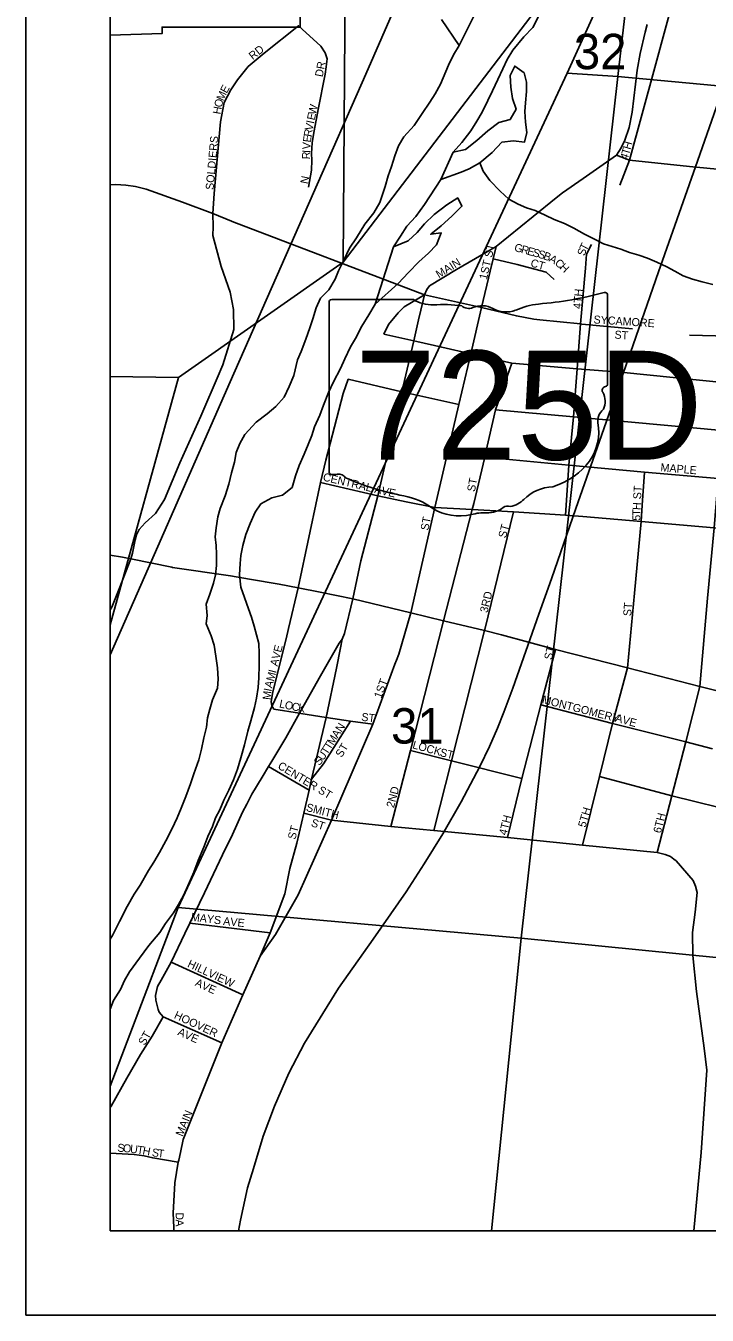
# Model space of a CAD drawing. Extents: x -209 to 4852, y 0 to 905.
# Drawn here: x 433.77 to 449.89, y 200.56 to 231.07 of the extents above; entities that cross this region are included whole.
import ezdxf

# ---------------------------------------------------------------- set-up
doc = ezdxf.new("R2010")
doc.units = 0
for name, color, linetype in [('Default', 7, 'Continuous'), ('GM_X_Airport_Location_Class_2', 7, 'Continuous'), ('GM_X_Airport_Location_Class_3', 7, 'Continuous'), ('GM_X_County_Road', 7, 'Continuous'), ('GM_X_County_Subdivision_Text', 7, 'Continuous'), ('GM_X_Major_Lake', 7, 'Continuous'), ('GM_X_Minor_Lake_Text', 7, 'Continuous'), ('GM_X_Minor_River', 7, 'Continuous'), ('GM_X_Township_Road_Text', 7, 'Continuous'), ('GM_X_Township_ROW', 7, 'Continuous'), ('GM_X_Township_Subdivision', 7, 'Continuous'), ('GM_X_US_Location', 7, 'Continuous'), ('GM_X_US_Route', 7, 'Continuous'), ('SH_Data', 7, 'Continuous')]:
    doc.layers.add(name, color=color, linetype=linetype)

msp = doc.modelspace()

# ---------------------------------------------------------------- linework, layer by layer
at = {"layer": 'Default'}
msp.add_lwpolyline([(571.768, 202.559), (571.768, 338.559), (435.768, 338.559), (435.768, 202.559)], close=True, dxfattribs=at)
at = {"layer": 'GM_X_Airport_Location_Class_2'}
msp.add_line((435.768, 218.548), (436.056, 218.496), dxfattribs=at)
for points in [[(447.824, 227.304), (448.05, 227.889), (448.649, 230.086), (449.139, 231.889), (449.208, 232.129), (449.305, 232.391), (449.727, 233.024), (450.576, 233.968), (451.456, 234.961), (451.46, 234.967)], [(438.192, 226.628), (438.229, 227.105), (438.372, 228.802), (438.465, 229.255), (438.616, 229.553), (438.775, 229.793), (439.031, 230.108), (439.405, 230.422), (440.22, 231.069), (440.225, 231.074)], [(440.671, 229.006), (440.688, 229.093), (440.855, 229.925), (440.879, 230.103), (440.902, 230.293), (440.853, 230.428), (440.749, 230.593), (440.22, 231.069)], [(444.897, 225.849), (445.776, 226.561), (446.318, 226.999), (446.47, 227.118), (446.956, 227.459), (447.745, 228.007), (447.854, 228.18), (447.943, 228.364), (448.048, 228.666), (448.116, 229.029), (448.236, 230.021), (448.304, 230.415), (448.421, 230.919), (448.47, 231.103)], [(440.455, 227.255), (440.528, 227.659), (440.534, 227.892), (440.528, 228.051), (440.547, 228.302), (440.583, 228.547), (440.671, 229.006)], [(447.745, 228.007), (448.05, 227.889), (449.476, 227.739), (450.944, 227.603), (451.685, 227.537), (453.116, 227.409), (454.844, 227.242), (457.364, 227.009), (457.38, 227.007)], [(438.387, 222.938), (438.433, 223.046), (438.687, 223.883), (438.683, 224.359), (438.607, 224.771), (438.389, 225.375), (438.196, 226.106), (438.204, 226.316), (438.192, 226.628)], [(444.897, 225.849), (444.41, 225.568), (443.957, 225.308), (443.319, 224.915), (443.258, 224.834), (443.203, 224.705)], [(444.547, 224.405), (444.753, 225.266), (444.825, 225.557), (444.897, 225.849)], [(446.542, 219.491), (446.619, 220.677), (446.725, 221.815), (446.815, 222.957), (446.895, 224.017), (447.012, 225.337), (447.032, 225.668), (447.151, 225.898)], [(444.825, 225.557), (445.398, 225.426), (446.081, 225.244), (446.27, 225.069)], [(442.237, 223.772), (442.352, 224.003), (442.577, 224.276), (442.722, 224.421), (443.203, 224.705)], [(444.547, 224.405), (445.376, 224.208), (445.788, 224.132), (445.93, 224.114), (446.895, 224.017), (446.921, 224.014)], [(446.921, 224.014), (448.121, 223.903)], [(442.237, 223.772), (442.951, 223.617), (443.017, 223.602)], [(449.474, 223.754), (450.396, 223.728), (454.522, 223.36)], [(443.017, 223.602), (443.61, 223.465), (444.296, 223.312), (445.265, 223.086), (446.815, 222.957), (447.922, 222.868), (450.333, 222.626), (453.136, 222.372), (454.427, 222.259), (454.496, 222.252)], [(444.647, 220.95), (444.88, 221.986), (445.265, 223.086)], [(436.252, 218.461), (436.291, 218.589), (436.356, 218.905), (436.391, 219.024), (436.454, 219.15), (436.59, 219.307), (436.835, 219.53), (437.048, 219.864), (437.417, 220.729), (437.912, 221.835), (438.345, 222.841), (438.387, 222.938)], [(439.984, 216.807), (440.21, 217.775), (440.388, 218.588), (440.738, 220.268), (440.869, 220.791), (441.281, 222.368), (441.395, 222.708)], [(441.395, 222.708), (442.667, 222.407), (444.018, 222.106)], [(448.711, 211.512), (449.053, 212.852), (449.385, 214.13), (449.716, 215.434), (449.898, 217.53), (450.054, 219.189), (450.15, 220.355), (450.244, 221.498), (450.333, 222.626), (450.334, 222.636)], [(444.88, 221.986), (446.725, 221.815), (450.244, 221.498), (450.311, 221.492)], [(444.367, 219.769), (444.627, 220.863), (444.647, 220.95)], [(444.627, 220.863), (446.619, 220.677), (448.407, 220.51), (450.15, 220.355), (451.227, 220.281), (451.243, 220.279)], [(448.352, 219.729), (448.407, 220.51)], [(440.738, 220.268), (442.098, 219.951)], [(442.098, 219.951), (441.696, 218.411), (441.51, 217.509), (441.31, 216.689), (441.251, 216.553), (441.214, 216.355)], [(442.403, 212.122), (442.868, 213.926), (443.652, 216.992), (444.333, 219.627), (444.367, 219.769)], [(448.325, 219.339), (448.352, 219.729)], [(442.541, 216.06), (442.595, 216.198), (442.881, 217.177), (443.445, 219.669)], [(444.628, 216.785), (445.308, 219.567)], [(446.94, 211.685), (447.346, 213.304), (447.653, 214.563), (448.006, 215.878), (448.168, 217.642), (448.325, 219.339)], [(436.056, 218.496), (436.252, 218.461), (437.221, 218.259)], [(435.768, 217.254), (435.807, 217.317), (435.979, 217.745), (436.252, 218.461)], [(437.221, 218.259), (437.243, 218.254), (438.611, 218.052), (439.059, 217.98), (439.762, 217.855)], [(439.762, 217.855), (440.21, 217.775), (440.734, 217.668)], [(440.734, 217.668), (441.51, 217.509), (442.881, 217.177), (443.652, 216.992), (444.623, 216.765), (445.022, 216.658)], [(439.636, 214.903), (439.588, 214.982), (439.571, 215.082), (439.615, 215.308), (439.928, 216.568), (439.984, 216.807)], [(443.425, 212.026), (443.844, 213.674), (444.623, 216.765), (444.628, 216.785)], [(445.022, 216.658), (446.304, 216.313), (448.006, 215.878), (449.716, 215.434), (450.913, 215.136), (451.041, 215.103)], [(438.996, 212.656), (439.12, 212.888), (439.363, 213.288), (439.513, 213.545), (439.588, 213.673), (439.922, 214.224), (440.242, 214.805), (440.709, 215.632), (441.181, 216.459), (441.251, 216.553)], [(441.214, 216.355), (441.123, 215.873), (440.878, 214.704), (440.528, 213.247), (440.471, 212.981), (440.35, 212.438), (440.18, 211.731), (440.017, 211.127), (439.894, 210.529), (439.549, 209.606), (439.314, 209.055)], [(439.314, 209.055), (439.675, 209.566), (440.213, 210.505), (440.998, 212.275), (441.983, 214.548), (442.503, 215.963), (442.541, 216.06)], [(445.164, 211.862), (445.507, 213.262), (445.951, 214.999), (446.304, 216.313)], [(439.636, 214.903), (440.242, 214.805), (440.275, 214.8)], [(445.951, 214.999), (447.653, 214.563), (449.385, 214.13), (450.018, 213.961)], [(440.275, 214.8), (440.878, 214.704), (441.45, 214.616), (441.983, 214.548)], [(440.528, 213.247), (440.813, 213.607), (441.45, 214.616)], [(442.868, 213.926), (443.844, 213.674), (445.507, 213.262)], [(439.513, 213.545), (440.471, 212.981)], [(447.346, 213.304), (449.053, 212.852), (450.716, 212.44), (451.856, 212.146), (453.251, 211.798), (454.396, 211.513), (455.327, 211.287), (456.256, 211.089), (457.02, 210.92), (457.124, 210.839)], [(435.768, 205.474), (435.785, 205.506), (436.162, 206.168), (436.485, 206.725), (436.759, 207.163), (437.02, 207.62), (436.926, 207.729), (436.901, 207.794), (436.842, 208.015), (436.834, 208.123), (436.887, 208.337), (436.974, 208.491), (437.207, 208.911), (437.529, 209.59), (437.65, 209.838), (438, 210.552), (438.423, 211.457), (438.656, 211.938), (438.894, 212.465), (438.996, 212.656)], [(440.35, 212.438), (440.998, 212.275)], [(449.099, 211.354), (449.025, 211.412), (448.9, 211.464), (448.711, 211.512), (446.94, 211.685), (445.164, 211.862), (443.425, 212.026), (442.403, 212.122), (440.998, 212.275)], [(449.578, 202.559), (449.748, 204.41), (449.885, 206.358), (449.818, 206.875), (449.641, 208.223), (449.548, 209.069), (449.543, 209.615), (449.605, 210.1), (449.65, 210.565), (449.618, 210.71), (449.561, 210.846), (449.153, 211.313), (449.099, 211.354)], [(437.65, 209.838), (439.549, 209.606)], [(437.386, 204.226), (437.426, 204.41), (437.494, 204.715), (438.41, 207.005), (438.901, 208.138), (439.314, 209.055)], [(437.207, 208.911), (438.901, 208.138)], [(437.02, 207.62), (438.41, 207.005)], [(435.768, 204.394), (436.192, 204.372), (436.334, 204.362), (436.567, 204.327), (436.774, 204.283), (437.376, 204.183)], [(437.272, 202.634), (437.257, 202.97), (437.293, 203.69), (437.376, 204.183), (437.386, 204.226)], [(437.278, 202.559), (437.274, 202.597), (437.272, 202.634)]]:
    msp.add_lwpolyline(points, dxfattribs=at)
at = {"layer": 'GM_X_County_Road'}
msp.add_line((444.403, 231.362), (444.022, 230.609), dxfattribs=at)
for points in [[(443.601, 231.218), (444.022, 230.609)], [(448.475, 225.575), (448.271, 225.642), (448.052, 225.709), (447.849, 225.783), (447.645, 225.85), (447.434, 225.909), (447.208, 226.029), (446.991, 226.142), (446.736, 226.286), (446.518, 226.391), (446.269, 226.489), (446.059, 226.593), (445.818, 226.699), (445.615, 226.766), (445.419, 226.847), (445.194, 226.967), (444.993, 227.155), (444.749, 227.413), (444.593, 227.63), (444.513, 227.826)], [(450.026, 224.947), (449.769, 225.015), (449.542, 225.074), (449.324, 225.156), (449.129, 225.268), (448.934, 225.365), (448.701, 225.478), (448.475, 225.575)]]:
    msp.add_lwpolyline(points, dxfattribs=at)
at = {"layer": 'GM_X_County_Subdivision_Text'}
for points in [[(435.768, 227.311), (435.895, 227.315), (436.138, 227.299), (436.362, 227.267), (436.613, 227.207), (437.473, 226.896), (438.192, 226.628), (438.635, 226.45)], [(438.635, 226.45), (438.654, 226.443), (443.203, 224.705), (443.167, 224.574), (443.063, 224.116)], [(444.547, 224.405), (443.203, 224.705)], [(443.445, 219.669), (444.018, 222.106), (444.296, 223.312), (444.547, 224.405)], [(443.063, 224.116), (442.951, 223.617), (442.667, 222.407), (442.098, 219.951), (442.771, 219.81)], [(442.771, 219.81), (443.445, 219.669)], [(443.445, 219.669), (444.333, 219.627), (445.308, 219.567), (446.542, 219.491), (446.951, 219.456)], [(446.951, 219.456), (448.325, 219.339), (450.054, 219.189), (451.271, 219.075), (452.854, 218.924), (454.163, 218.828), (456.655, 218.596), (456.865, 218.578)]]:
    msp.add_lwpolyline(points, dxfattribs=at)
at = {"layer": 'GM_X_Major_Lake'}
for p, q in [((444.403, 231.362), (444.022, 230.609)), ((443.879, 228.082), (443.587, 227.433)), ((442.471, 225.837), (442.032, 224.485))]:
    msp.add_line(p, q, dxfattribs=at)
for points in [[(443.879, 228.082), (444.089, 228.313), (444.3, 228.582), (444.442, 228.815), (444.568, 229.026), (444.703, 229.304), (444.815, 229.53), (444.934, 229.801), (445.054, 230.057), (445.157, 230.275), (445.291, 230.493), (445.556, 230.807), (445.767, 231.031), (445.925, 231.339)], [(444.022, 230.609), (443.888, 230.384), (443.769, 230.143), (443.577, 229.691), (443.451, 229.465), (443.332, 229.263), (443.144, 229), (442.956, 228.715), (442.714, 228.446), (442.588, 228.228), (442.499, 227.995), (442.418, 227.745), (442.345, 227.519), (442.271, 227.27), (442.142, 226.892), (442.007, 226.644), (441.789, 226.375), (441.592, 226.052), (441.427, 225.812), (441.292, 225.526), (441.165, 225.27), (441.085, 225.074), (440.942, 224.826), (440.74, 224.625), (440.637, 224.399), (440.563, 224.134), (440.49, 223.923), (440.393, 223.659), (440.281, 223.365), (440.201, 223.169), (440.109, 222.798), (439.997, 222.534), (439.878, 222.286), (439.683, 222.062), (439.482, 221.891), (439.219, 221.691), (438.954, 221.4), (438.835, 221.189), (438.747, 220.971), (438.705, 220.743), (438.639, 220.494), (438.572, 220.222), (438.483, 219.95), (438.37, 219.648), (438.313, 219.452), (438.269, 219.194), (438.25, 218.982), (438.269, 218.776), (438.28, 218.571), (438.282, 218.297), (438.254, 218.077), (438.212, 217.881), (438.123, 217.624), (438.035, 217.383), (438.06, 217.116), (438.033, 216.919), (438.156, 216.635), (438.228, 216.414), (438.268, 216.154), (438.308, 215.88), (438.318, 215.614), (438.306, 215.394), (438.186, 215.123), (438.121, 214.903), (438.071, 214.692), (438.044, 214.472), (437.978, 214.222), (437.927, 213.957), (437.86, 213.7), (437.747, 213.368), (437.666, 213.134), (437.553, 212.832), (437.441, 212.554), (437.353, 212.327), (437.226, 212.064), (437.083, 211.785), (436.932, 211.507), (436.798, 211.282), (436.673, 211.079), (436.475, 210.733), (436.334, 210.523), (436.168, 210.23), (435.986, 209.877), (435.827, 209.561), (435.768, 209.459)], [(443.587, 227.433), (444.067, 227.607), (444.259, 227.686), (444.513, 227.826), (444.8, 228.071), (445.034, 228.317), (445.308, 228.35), (445.566, 228.314), (445.625, 228.549), (445.591, 228.793), (445.574, 229.044), (445.593, 229.249), (445.614, 229.514), (445.618, 229.734), (445.562, 229.956), (445.337, 230.12), (445.233, 229.894), (445.243, 229.62), (445.283, 229.353), (445.369, 229.101), (445.227, 228.853), (444.959, 228.782), (444.704, 228.582), (444.441, 228.359), (444.17, 228.144), (443.879, 228.082)], [(442.471, 225.837), (442.636, 226.092), (442.785, 226.332), (442.995, 226.556), (443.199, 226.841), (443.587, 227.433)], [(442.032, 224.485), (442.582, 224.976), (442.824, 225.237), (443.072, 225.483), (443.297, 225.692), (443.484, 225.885), (443.597, 226.172), (443.352, 226.139), (443.6, 226.339), (443.848, 226.57), (444.089, 226.801), (443.987, 227), (443.732, 226.838), (443.43, 226.608), (443.205, 226.385), (443.026, 226.183), (442.816, 225.982), (442.471, 225.837)], [(435.768, 207.8), (435.841, 208.003), (436.006, 208.265), (436.102, 208.476), (436.22, 208.687), (436.455, 209.009), (436.682, 209.308), (436.94, 209.615), (437.073, 209.825), (437.261, 210.08), (437.379, 210.275), (437.498, 210.493), (437.633, 210.787), (437.745, 211.043), (437.85, 211.322), (437.978, 211.631), (438.075, 211.888), (438.186, 212.121), (438.259, 212.325), (438.362, 212.52), (438.458, 212.746), (438.569, 212.98), (438.681, 213.228), (438.777, 213.477), (438.859, 213.749), (438.941, 214.059), (439.024, 214.377), (439.09, 214.626), (439.18, 214.936), (439.23, 215.163), (439.266, 215.413), (439.286, 215.641), (439.292, 215.944), (439.29, 216.218), (439.279, 216.454), (439.23, 216.66), (439.174, 216.866), (439.109, 217.08), (439.037, 217.272), (438.944, 217.539), (438.857, 217.784), (438.825, 218.081), (438.838, 218.347), (438.858, 218.537), (438.9, 218.771), (438.974, 219.036), (439.078, 219.292), (439.198, 219.563), (439.332, 219.758), (439.593, 219.898), (439.846, 219.961), (440.07, 220.147), (440.152, 220.419), (440.233, 220.668), (440.353, 220.931), (440.449, 221.165), (440.537, 221.376), (440.602, 221.58), (440.722, 221.859), (440.811, 222.093), (440.931, 222.394), (441.05, 222.65), (441.217, 222.959), (441.32, 223.192), (441.455, 223.471), (441.566, 223.674), (441.717, 223.96), (441.882, 224.23), (442.032, 224.485)]]:
    msp.add_lwpolyline(points, dxfattribs=at)
at = {"layer": 'GM_X_Minor_Lake_Text'}
msp.add_lwpolyline([(435.768, 263.429), (435.768, 202.559), (529.706, 202.559)], dxfattribs=at)
at = {"layer": 'GM_X_Minor_River'}
for points in [[(459.859, 249.609), (470.722, 248.55), (468.884, 227.907), (447.774, 229.869), (448.196, 233.519)], [(435.768, 243.073), (435.768, 222.772), (437.382, 222.752), (441.278, 225.477), (441.402, 243.01)], [(441.402, 243.01), (454.651, 242.994), (441.278, 225.477)], [(446.579, 229.953), (448.196, 233.519), (447.774, 229.869)], [(446.579, 229.953), (447.774, 229.869), (445.486, 209.485), (437.373, 210.208)], [(447.774, 229.869), (468.884, 227.907), (467.047, 207.341), (445.486, 209.485)], [(435.768, 222.772), (435.768, 216.896), (437.382, 222.752)], [(435.768, 205.982), (435.768, 202.559), (444.79, 202.559), (445.486, 209.485), (437.373, 210.208)], [(444.79, 202.559), (466.582, 202.559), (467.047, 207.341), (445.486, 209.485)]]:
    msp.add_lwpolyline(points, close=True, dxfattribs=at)
at = {"layer": 'GM_X_Township_Subdivision'}
for p, q in [((442.939, 224.595), (441.008, 224.595)), ((447.535, 222.6), (447.535, 224.694)), ((440.944, 224.526), (440.944, 220.523)), ((447.535, 222.601), (447.535, 222.6))]:
    msp.add_line(p, q, dxfattribs=at)
for centre, major_axis, start_param, end_param in [((441.019, 224.534), (0.0764, 0), 1.712693, 3.28349), ((443.399, 225.059), (0.741, 0), 4.042523, 4.731795), ((445.187, 230.051), (6.99, 0), 4.814394, 5.042369), ((447.462, 224.703), (0.0734, 0), 6.141152, 7.989035), ((443.644, 222.348), (2.659, 0), 1.404758, 1.657858), ((444.248, 224.555), (0.214, 0), 3.836095, 5.185415), ((444.562, 224.093), (0.444, 0), 0.950623, 2.079405), ((445.135, 224.727), (0.534, 0), 4.081561, 5.145723), ((446.079, 223.372), (1.406, 0), 1.699011, 2.107814), ((447.518, 222.447), (0.114, 0), 1.883978, 3.671073), ((447.457, 222.592), (0.0785, 0), 5.05454, 6.418171), ((446.796, 222.182), (0.682, 0), 5.934695, 6.695948), ((447.798, 221.724), (0.496, 0), 2.387724, 3.262537), ((445.579, 221.458), (1.748, 0), 5.101752, 6.440018), ((441.02, 220.515), (0.077, 0), 3.00124, 4.508301), ((441.031, 220.924), (0.588, 0), 4.665946, 4.897461), ((441.152, 220.293), (0.212, 0), 0.519207, 1.627899), ((443.828, 223.889), (5.048, 0), 4.195997, 4.488961), ((446.316, 219.4), (0.958, 0), 1.647645, 2.488434), ((442.323, 218.725), (1.579, 0), 0.823519, 1.323587), ((445.167, 219.585), (0.15, 0), 1.147584, 2.315152), ((445.103, 220.136), (0.565, 0), 4.937069, 5.64225), ((444.031, 220.273), (1.002, 0), 4.026481, 4.996735), ((444.611, 218.889), (0.824, 0), 1.495662, 1.94098), ((444.684, 219.973), (0.534, 0), 4.691044, 5.507374)]:
    msp.add_ellipse(centre, major_axis=major_axis, ratio=0.8, start_param=start_param, end_param=end_param, dxfattribs=at)
at = {"layer": 'GM_X_US_Location'}
msp.add_lwpolyline([(440.26, 232.134), (440.26, 231.04), (436.993, 231.04), (436.993, 230.888), (435.768, 230.846), (435.768, 202.559), (483.514, 202.559)], dxfattribs=at)
at = {"layer": 'GM_X_US_Route'}
for points in [[(435.768, 216.189), (436.661, 218.231), (438.607, 222.648), (440.573, 227.118), (441.811, 229.926), (443.139, 232.968), (445.474, 238.289), (447.514, 242.95), (448.198, 244.53), (449.176, 246.574), (450.536, 249.292), (451.952, 252.1), (453.519, 255.209)], [(438.805, 202.559), (438.846, 202.811), (439.018, 203.572), (439.157, 204.031), (439.382, 204.792), (439.656, 205.508), (439.996, 206.285), (440.363, 206.993), (441.164, 208.302), (441.984, 209.456), (442.406, 210.057), (442.766, 210.581), (443.194, 211.244), (443.635, 211.954), (444.067, 212.711), (444.512, 213.545), (444.738, 214.015), (444.929, 214.448), (445.081, 214.827), (445.295, 215.4), (445.906, 217.149), (446.204, 217.983), (446.779, 219.648), (447.442, 221.532), (448.14, 223.525), (448.742, 225.251), (449.612, 227.737), (451.687, 233.664)]]:
    msp.add_lwpolyline(points, dxfattribs=at)
at = {"layer": 'SH_Data'}
for p, q in [((433.768, 340.559), (433.768, 200.559)), ((435.768, 338.559), (435.768, 202.559)), ((435.768, 202.559), (571.768, 202.559)), ((435.768, 202.559), (435.768, 202.559)), ((433.768, 200.559), (573.768, 200.559))]:
    msp.add_line(p, q, dxfattribs=at)

# ---------------------------------------------------------------- texts
at = {"layer": 'GM_X_Airport_Location_Class_3'}
for s, height, rotation, p in [('RD', 0.1894, 38.6545, (439.139, 230.255)), ('DR', 0.1894, 79.2219, (440.793, 229.85)), ('M', 0.189, 65.1867, (438.439, 229.28)), ('E', 0.189, 61.2107, (438.521, 229.459)), ('H', 0.189, 80.225, (438.376, 228.966)), ('O', 0.189, 76.812, (438.404, 229.128)), ('W', 0.189, 77.8195, (440.63, 228.955)), ('E', 0.189, 77.8382, (440.602, 228.825)), ('R', 0.189, 80.9529, (440.528, 228.435)), ('V', 0.189, 78.3342, (440.551, 228.58)), ('I', 0.189, 77.7984, (440.585, 228.743)), ('SOLDIERS', 0.1894, 84.8053, (438.209, 227.181)), ('V', 0.189, 85.6683, (440.499, 228.14)), ('E', 0.189, 82.9055, (440.512, 228.304)), ('H', 0.189, 73.7312, (448.076, 228.129)), ('R', 0.189, 89.1257, (440.493, 227.91)), ('I', 0.189, 86.8517, (440.495, 228.058)), ('4', 0.189, 71.407, (447.999, 227.883)), ('T', 0.189, 73.5616, (448.038, 228.001)), ('N', 0.189, 78.6985, (440.443, 227.318)), ('1ST ST', 0.1894, 76.9051, (444.677, 225.052)), ('G', 0.189, 344.3213, (445.312, 225.747)), ('R', 0.189, 344.3213, (445.473, 225.702)), ('E', 0.189, 344.3213, (445.617, 225.661)), ('S', 0.189, 344.3213, (445.746, 225.625)), ('S', 0.189, 71.8588, (446.99, 225.612)), ('T', 0.189, 62.7874, (447.028, 225.731)), ('MAIN', 0.1894, 32.0078, (443.543, 225.091)), ('CT', 0.1894, 344.474, (445.697, 225.379)), ('S', 0.189, 344.3213, (445.874, 225.589)), ('B', 0.189, 339.7235, (445.998, 225.554)), ('A', 0.189, 330.5279, (446.132, 225.506)), ('C', 0.189, 321.3323, (446.27, 225.428)), ('H', 0.189, 316.7345, (446.384, 225.337)), ('4TH', 0.1894, 85.4202, (446.909, 224.364)), ('SYCAMORE', 0.1894, 356.2839, (447.197, 224.03)), ('ST', 0.1894, 356.4118, (447.693, 223.671)), ('MAPLE', 0.1894, 355.1336, (448.781, 220.53)), ('CENTRAL AVE', 0.18939, 346.6915, (440.786, 220.312)), ('ST', 0.1894, 79.3853, (444.393, 220.034)), ('ST', 0.1894, 86.4254, (448.326, 219.863)), ('H', 0.189, 85.6248, (448.312, 219.607)), ('ST', 0.1894, 79.3721, (443.293, 219.117)), ('5', 0.189, 89.438, (448.309, 219.36)), ('T', 0.189, 89.4477, (448.31, 219.477)), ('ST', 0.1894, 75.0622, (445.127, 218.936)), ('3RD', 0.1894, 76.5019, (444.693, 217.169)), ('ST', 0.1894, 86.4262, (448.093, 217.096)), ('AVE', 0.1894, 75.9637, (439.727, 215.903)), ('ST', 0.1894, 75.9573, (446.21, 216.053)), ('M', 0.189, 75.5308, (439.636, 215.547)), ('I', 0.189, 75.5104, (439.686, 215.741)), ('A', 0.189, 75.7994, (439.595, 215.386)), ('1ST', 0.1894, 70.0177, (442.178, 215.14)), ('M', 0.189, 83.9776, (439.559, 215.113)), ('I', 0.189, 78.913, (439.58, 215.307)), ('L', 0.189, 347.806, (439.753, 214.945)), ('MONTGOMERY', 0.1894, 345.6902, (445.97, 215.045)), ('O', 0.189, 347.8209, (439.883, 214.917)), ('C', 0.189, 347.7899, (440.046, 214.882)), ('K', 0.189, 349.4424, (440.198, 214.849)), ('ST', 0.1894, 352.8649, (441.699, 214.629)), ('N', 0.189, 57.334, (441.238, 214.342)), ('AVE', 0.1894, 344.0556, (447.705, 214.612)), ('M', 0.189, 57.3304, (441.04, 214.034)), ('A', 0.189, 57.3042, (441.148, 214.202)), ('U', 0.189, 56.8938, (440.804, 213.668)), ('T', 0.189, 57.3235, (440.896, 213.809)), ('T', 0.189, 57.3235, (440.968, 213.922)), ('ST', 0.1894, 58.3878, (441.242, 213.742)), ('LOCK', 0.1894, 344.4796, (442.904, 213.978)), ('ST', 0.1894, 345.9702, (443.553, 213.795)), ('CENTER ST', 0.1894, 328.9012, (439.713, 213.508)), ('S', 0.189, 53.4524, (440.718, 213.551)), ('2ND', 0.1894, 74.9321, (442.477, 212.553)), ('SMITH', 0.1894, 345.3264, (440.387, 212.495)), ('4TH', 0.1894, 75.9637, (445.144, 211.903)), ('5TH', 0.1894, 73.7387, (447.011, 212.087)), ('6TH', 0.1894, 75.9616, (448.794, 211.953)), ('ST', 0.1894, 75.0659, (440.144, 211.803)), ('ST', 0.1894, 341.5607, (440.503, 212.135)), ('MAYS', 0.1894, 352.8736, (437.666, 209.896)), ('AVE', 0.1894, 354.0895, (438.432, 209.796)), ('HILLVIEW', 0.1894, 334.9331, (437.577, 208.81)), ('AVE', 0.1894, 335.2238, (437.757, 208.364)), ('HOOVER', 0.1894, 335.2222, (437.26, 207.593)), ('ST', 0.1894, 60.2568, (436.581, 206.928)), ('AVE', 0.1894, 336.033, (437.344, 207.196)), ('MAIN', 0.1894, 67.6202, (437.478, 204.774)), ('S', 0.189, 356.3095, (435.93, 204.43)), ('O', 0.189, 355.318, (436.062, 204.421)), ('U', 0.189, 352.6148, (436.226, 204.408)), ('T', 0.189, 351.7462, (436.391, 204.386)), ('H', 0.189, 349.0286, (436.52, 204.368)), ('S', 0.189, 350.8195, (436.741, 204.325)), ('T', 0.189, 352.9114, (436.88, 204.302)), ('D', 0.189, 270.1093, (437.314, 202.994)), ('A', 0.189, 270.5787, (437.314, 202.826))]:
    msp.add_text(s, height=height, rotation=rotation, dxfattribs=at).set_placement(p)
at = {"layer": 'GM_X_Township_Road_Text'}
for s, p in [('32', (446.736, 230.045)), ('31', (442.411, 214.087))]:
    msp.add_text(s, height=0.8371, rotation=0, dxfattribs=at).set_placement(p)
at = {"layer": 'GM_X_Township_ROW'}
for s in ['s', 'r']:
    msp.add_text(s, height=0.00379, dxfattribs=at).set_placement((444.165, 222.259))
msp.add_text('725D', height=0.00379, rotation=0, dxfattribs=at).set_placement((442.561, 222.092))
at = {"layer": 'GM_X_Township_Subdivision'}
msp.add_text('725D', height=2.5758, dxfattribs=at).set_placement((441.555, 220.806))

doc.saveas('drawing.dxf')
